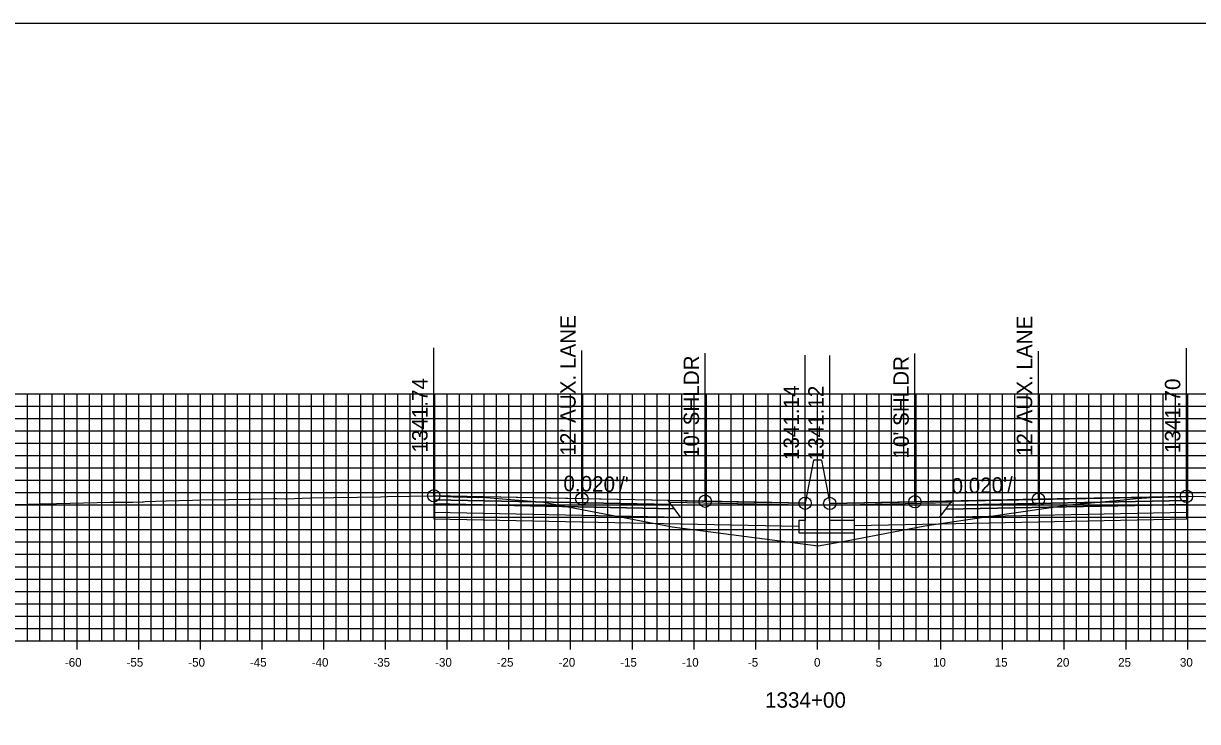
# Model space of a CAD drawing. Extents: x 674939 to 678919, y 750652 to 765176.
# Drawn here: x 678674.2 to 678769.3, y 752236 to 752292.6 of the extents above; entities that cross this region are included whole.
import ezdxf

# ---------------------------------------------------------------- set-up
doc = ezdxf.new("R2010")
doc.units = 0
for name, color, linetype in [('Level 10', 7, 'Continuous'), ('Level 17', 7, 'Continuous'), ('Level 18', 7, 'Continuous'), ('Level 19', 7, 'Continuous'), ('Level 20', 7, 'Continuous'), ('Level 22', 7, 'Continuous'), ('Level 23', 7, 'Continuous'), ('Level 4', 7, 'Continuous'), ('Level 8', 7, 'Continuous'), ('Level 9', 7, 'Continuous')]:
    doc.layers.add(name, color=color, linetype=linetype)

msp = doc.modelspace()

# ---------------------------------------------------------------- linework, layer by layer
at = {"layer": 'Level 10'}
msp.add_lwpolyline([(678672.531, 752253.551), (678675.554, 752253.645), (678675.766, 752253.654), (678681.278, 752253.765), (678682.166, 752253.78), (678683.055, 752253.783), (678683.837, 752253.81), (678683.911, 752253.813), (678684.059, 752253.818), (678685.766, 752253.877), (678687.899, 752253.938), (678688.5, 752253.954), (678690.811, 752254.005), (678692.41, 752254.013), (678692.678, 752254.016), (678694.455, 752254.071), (678694.701, 752254.072), (678695.411, 752254.045), (678695.433, 752254.044), (678695.545, 752254.051), (678696.789, 752254.106), (678697.46, 752254.118), (678703.144, 752254.221), (678703.705, 752254.23), (678707.434, 752254.291), (678707.439, 752254.291), (678707.439, 752254.291), (678707.596, 752254.282), (678709.011, 752254.217), (678709.236, 752254.209), (678711.012, 752254.151), (678711.061, 752254.158), (678711.327, 752254.172), (678714.673, 752253.901), (678716.343, 752253.769), (678726.221, 752251.877), (678726.766, 752251.773), (678728.422, 752251.554), (678738.584, 752250.236), (678740.891, 752250.654), (678747.221, 752251.855), (678750.519, 752252.342), (678758.931, 752253.547), (678763.365, 752253.968), (678764.349, 752254.075), (678766.054, 752254.169), (678766.447, 752254.186), (678767.787, 752254.206), (678767.981, 752254.208), (678768.358, 752254.244), (678768.433, 752254.248), (678768.559, 752254.26), (678768.614, 752254.263), (678772.3, 752254.185)], dxfattribs=at)
at = {"layer": 'Level 17'}
for points in [[(678738.203, 752257.189), (678737.533, 752253.689)], [(678738.863, 752257.17), (678738.863, 752257.189), (678738.203, 752257.189), (678738.203, 752257.189)], [(678738.863, 752257.17), (678739.533, 752253.67)], [(678737.533, 752253.689), (678737.533, 752252.295), (678737.033, 752252.295), (678737.033, 752251.295), (678741.533, 752251.295), (678741.533, 752252.295), (678739.533, 752252.295), (678739.533, 752253.67)]]:
    msp.add_lwpolyline(points, dxfattribs=at)
at = {"layer": 'Level 18'}
for points in [[(678737.533, 752253.689), (678729.439, 752253.851), (678719.439, 752254.051), (678707.439, 752254.291)], [(678768.433, 752254.248), (678756.433, 752254.008), (678746.433, 752253.808), (678739.533, 752253.67)]]:
    msp.add_lwpolyline(points, dxfattribs=at)
for points in [[(678707.439, 752254.291), (678707.439, 752253.961), (678726.689, 752253.576), (678726.439, 752253.911)], [(678726.439, 752253.911), (678737.533, 752253.689), (678737.537, 752253.532), (678726.558, 752253.751)], [(678749.314, 752253.709), (678739.533, 752253.513), (678739.533, 752253.67), (678749.433, 752253.868)], [(678768.433, 752254.248), (678768.433, 752253.918), (678749.183, 752253.533), (678749.433, 752253.868)]]:
    msp.add_lwpolyline(points, close=True, dxfattribs=at)
at = {"layer": 'Level 19'}
for points in [[(678707.439, 752253.961), (678707.439, 752253.631), (678726.939, 752253.241), (678726.689, 752253.576)], [(678768.433, 752253.918), (678768.433, 752253.588), (678748.933, 752253.198), (678749.183, 752253.533)], [(678707.439, 752253.631), (678707.439, 752252.971), (678727.439, 752252.571), (678726.939, 752253.241)], [(678768.433, 752253.588), (678768.433, 752252.928), (678748.433, 752252.528), (678748.933, 752253.198)]]:
    msp.add_lwpolyline(points, close=True, dxfattribs=at)
for points in [[(678707.439, 752252.971), (678707.439, 752252.431), (678727.439, 752252.031), (678737.033, 752251.839)], [(678768.433, 752252.928), (678768.433, 752252.388), (678748.433, 752251.988), (678741.533, 752251.85)]]:
    msp.add_lwpolyline(points, dxfattribs=at)
at = {"layer": 'Level 20'}
for p, q in [((678638.533, 752262.551), (678838.533, 752262.551)), ((678674.533, 752242.551), (678674.533, 752262.551)), ((678675.533, 752242.551), (678675.533, 752262.551)), ((678676.533, 752242.551), (678676.533, 752262.551)), ((678677.533, 752242.551), (678677.533, 752262.551)), ((678678.533, 752242.551), (678678.533, 752262.551)), ((678679.533, 752242.551), (678679.533, 752262.551)), ((678680.533, 752242.551), (678680.533, 752262.551)), ((678681.533, 752242.551), (678681.533, 752262.551)), ((678682.533, 752242.551), (678682.533, 752262.551)), ((678683.533, 752242.551), (678683.533, 752262.551)), ((678684.533, 752242.551), (678684.533, 752262.551)), ((678685.533, 752242.551), (678685.533, 752262.551)), ((678686.533, 752242.551), (678686.533, 752262.551)), ((678687.533, 752242.551), (678687.533, 752262.551)), ((678688.533, 752242.551), (678688.533, 752262.551)), ((678689.533, 752242.551), (678689.533, 752262.551)), ((678690.533, 752242.551), (678690.533, 752262.551)), ((678691.533, 752242.551), (678691.533, 752262.551)), ((678692.533, 752242.551), (678692.533, 752262.551)), ((678693.533, 752242.551), (678693.533, 752262.551)), ((678694.533, 752242.551), (678694.533, 752262.551)), ((678695.533, 752242.551), (678695.533, 752262.551)), ((678696.533, 752242.551), (678696.533, 752262.551)), ((678697.533, 752242.551), (678697.533, 752262.551)), ((678698.533, 752242.551), (678698.533, 752262.551)), ((678699.533, 752242.551), (678699.533, 752262.551)), ((678700.533, 752242.551), (678700.533, 752262.551)), ((678701.533, 752242.551), (678701.533, 752262.551)), ((678702.533, 752242.551), (678702.533, 752262.551)), ((678703.533, 752242.551), (678703.533, 752262.551)), ((678704.533, 752242.551), (678704.533, 752262.551)), ((678705.533, 752242.551), (678705.533, 752262.551)), ((678706.533, 752242.551), (678706.533, 752262.551)), ((678707.533, 752242.551), (678707.533, 752262.551)), ((678708.533, 752242.551), (678708.533, 752262.551)), ((678709.533, 752242.551), (678709.533, 752262.551)), ((678710.533, 752242.551), (678710.533, 752262.551)), ((678711.533, 752242.551), (678711.533, 752262.551)), ((678712.533, 752242.551), (678712.533, 752262.551)), ((678713.533, 752242.551), (678713.533, 752262.551)), ((678714.533, 752242.551), (678714.533, 752262.551)), ((678715.533, 752242.551), (678715.533, 752262.551)), ((678716.533, 752242.551), (678716.533, 752262.551)), ((678717.533, 752242.551), (678717.533, 752262.551)), ((678718.533, 752242.551), (678718.533, 752262.551)), ((678719.533, 752242.551), (678719.533, 752262.551)), ((678720.533, 752242.551), (678720.533, 752262.551)), ((678721.533, 752242.551), (678721.533, 752262.551)), ((678722.533, 752242.551), (678722.533, 752262.551)), ((678723.533, 752242.551), (678723.533, 752262.551)), ((678724.533, 752242.551), (678724.533, 752262.551)), ((678725.533, 752242.551), (678725.533, 752262.551)), ((678726.533, 752242.551), (678726.533, 752262.551)), ((678727.533, 752242.551), (678727.533, 752262.551)), ((678728.533, 752242.551), (678728.533, 752262.551)), ((678729.533, 752242.551), (678729.533, 752262.551)), ((678730.533, 752242.551), (678730.533, 752262.551)), ((678731.533, 752242.551), (678731.533, 752262.551)), ((678732.533, 752242.551), (678732.533, 752262.551)), ((678733.533, 752242.551), (678733.533, 752262.551)), ((678734.533, 752242.551), (678734.533, 752262.551)), ((678735.533, 752242.551), (678735.533, 752262.551)), ((678736.533, 752242.551), (678736.533, 752262.551)), ((678737.533, 752242.551), (678737.533, 752262.551)), ((678738.533, 752242.551), (678738.533, 752262.551)), ((678739.533, 752242.551), (678739.533, 752262.551)), ((678740.533, 752242.551), (678740.533, 752262.551)), ((678741.533, 752242.551), (678741.533, 752262.551)), ((678742.533, 752242.551), (678742.533, 752262.551)), ((678743.533, 752242.551), (678743.533, 752262.551)), ((678744.533, 752242.551), (678744.533, 752262.551)), ((678745.533, 752242.551), (678745.533, 752262.551)), ((678746.533, 752242.551), (678746.533, 752262.551)), ((678747.533, 752242.551), (678747.533, 752262.551)), ((678748.533, 752242.551), (678748.533, 752262.551)), ((678749.533, 752242.551), (678749.533, 752262.551)), ((678750.533, 752242.551), (678750.533, 752262.551)), ((678751.533, 752242.551), (678751.533, 752262.551)), ((678752.533, 752242.551), (678752.533, 752262.551)), ((678753.533, 752242.551), (678753.533, 752262.551)), ((678754.533, 752242.551), (678754.533, 752262.551)), ((678755.533, 752242.551), (678755.533, 752262.551)), ((678756.533, 752242.551), (678756.533, 752262.551)), ((678757.533, 752242.551), (678757.533, 752262.551)), ((678758.533, 752242.551), (678758.533, 752262.551)), ((678759.533, 752242.551), (678759.533, 752262.551)), ((678760.533, 752242.551), (678760.533, 752262.551)), ((678761.533, 752242.551), (678761.533, 752262.551)), ((678762.533, 752242.551), (678762.533, 752262.551)), ((678763.533, 752242.551), (678763.533, 752262.551)), ((678764.533, 752242.551), (678764.533, 752262.551)), ((678765.533, 752242.551), (678765.533, 752262.551)), ((678766.533, 752242.551), (678766.533, 752262.551)), ((678767.533, 752242.551), (678767.533, 752262.551)), ((678768.533, 752242.551), (678768.533, 752262.551)), ((678638.533, 752261.551), (678838.533, 752261.551)), ((678638.533, 752260.551), (678838.533, 752260.551)), ((678638.533, 752259.551), (678838.533, 752259.551)), ((678638.533, 752258.551), (678838.533, 752258.551)), ((678638.533, 752257.551), (678838.533, 752257.551)), ((678638.533, 752256.551), (678838.533, 752256.551)), ((678638.533, 752255.551), (678838.533, 752255.551)), ((678638.533, 752254.551), (678838.533, 752254.551)), ((678638.533, 752253.551), (678838.533, 752253.551)), ((678638.533, 752252.551), (678838.533, 752252.551)), ((678638.533, 752251.551), (678838.533, 752251.551)), ((678638.533, 752250.551), (678838.533, 752250.551)), ((678638.533, 752249.551), (678838.533, 752249.551)), ((678638.533, 752248.551), (678838.533, 752248.551)), ((678638.533, 752247.551), (678838.533, 752247.551)), ((678638.533, 752246.551), (678838.533, 752246.551)), ((678638.533, 752245.551), (678838.533, 752245.551)), ((678638.533, 752244.551), (678838.533, 752244.551)), ((678638.533, 752243.551), (678838.533, 752243.551)), ((678638.533, 752242.551), (678838.533, 752242.551))]:
    msp.add_line(p, q, dxfattribs=at)
at = {"layer": 'Level 23'}
for p, q in [((678707.439, 752254.291), (678707.439, 752266.291)), ((678768.433, 752254.248), (678768.433, 752266.248)), ((678719.439, 752254.051), (678719.439, 752266.051)), ((678729.439, 752253.851), (678729.439, 752265.851)), ((678737.533, 752253.689), (678737.533, 752265.689)), ((678739.533, 752253.67), (678739.533, 752265.67)), ((678746.433, 752253.808), (678746.433, 752265.808)), ((678756.433, 752254.008), (678756.433, 752266.008))]:
    msp.add_line(p, q, dxfattribs=at)
at = {"layer": 'Level 4'}
msp.add_lwpolyline([(678578.533, 752072.551), (678918.533, 752072.551), (678918.533, 752292.551), (678578.533, 752292.551)], close=True, dxfattribs=at)
for centre in [(678707.439, 752254.291), (678719.439, 752254.051), (678729.439, 752253.851), (678737.533, 752253.689), (678739.533, 752253.67), (678746.433, 752253.808), (678756.433, 752254.008), (678768.433, 752254.248)]:
    msp.add_circle(centre, 0.5, dxfattribs=at)
at = {"layer": 'Level 8'}
for p, q in [((678638.533, 752242.551), (678838.533, 752242.551)), ((678678.533, 752241.851), (678678.533, 752243.251)), ((678683.533, 752241.851), (678683.533, 752243.251)), ((678688.533, 752241.851), (678688.533, 752243.251)), ((678693.533, 752241.851), (678693.533, 752243.251)), ((678698.533, 752241.851), (678698.533, 752243.251)), ((678703.533, 752241.851), (678703.533, 752243.251)), ((678708.533, 752241.851), (678708.533, 752243.251)), ((678713.533, 752241.851), (678713.533, 752243.251)), ((678718.533, 752241.851), (678718.533, 752243.251)), ((678723.533, 752241.851), (678723.533, 752243.251)), ((678728.533, 752241.851), (678728.533, 752243.251)), ((678733.533, 752241.851), (678733.533, 752243.251)), ((678738.533, 752241.851), (678738.533, 752243.251)), ((678743.533, 752241.851), (678743.533, 752243.251)), ((678748.533, 752241.851), (678748.533, 752243.251)), ((678753.533, 752241.851), (678753.533, 752243.251)), ((678758.533, 752241.851), (678758.533, 752243.251)), ((678763.533, 752241.851), (678763.533, 752243.251)), ((678768.533, 752241.851), (678768.533, 752243.251))]:
    msp.add_line(p, q, dxfattribs=at)

# ---------------------------------------------------------------- texts
at = {"layer": 'Level 22'}
for rotation, p in [(358.85424, (678717.936, 752254.681)), (1.14576, (678749.409, 752254.468))]:
    msp.add_text("0.020'/'", height=1.25, rotation=rotation, dxfattribs=at).set_placement(p)
at = {"layer": 'Level 23'}
for s, p in [("12' AUX. LANE", (678718.939, 752257.551)), ("12' AUX. LANE", (678755.933, 752257.508)), ("10' SHLDR", (678728.939, 752257.351)), ("10' SHLDR", (678745.933, 752257.308)), ('1341.74', (678706.939, 752257.791)), ('1341.70', (678767.933, 752257.748)), ('1341.14', (678737.033, 752257.189)), ('1341.12', (678739.033, 752257.17))]:
    msp.add_text(s, height=1.25, rotation=90, dxfattribs=at).set_placement(p)
at = {"layer": 'Level 9'}
for s, height, p in [('-60', 0.7, (678677.552, 752240.451)), ('-55', 0.7, (678682.546, 752240.451)), ('-50', 0.7, (678687.552, 752240.451)), ('-45', 0.7, (678692.546, 752240.451)), ('-40', 0.7, (678697.552, 752240.451)), ('-35', 0.7, (678702.546, 752240.451)), ('-30', 0.7, (678707.552, 752240.451)), ('-25', 0.7, (678712.546, 752240.451)), ('-20', 0.7, (678717.552, 752240.451)), ('-15', 0.7, (678722.546, 752240.451)), ('-10', 0.7, (678727.552, 752240.451)), ('-5', 0.7, (678732.896, 752240.451)), ('0', 0.7, (678738.252, 752240.451)), ('5', 0.7, (678743.246, 752240.451)), ('10', 0.7, (678747.902, 752240.451)), ('15', 0.7, (678752.896, 752240.451)), ('20', 0.7, (678757.902, 752240.451)), ('25', 0.7, (678762.896, 752240.451)), ('30', 0.7, (678767.902, 752240.451)), ('1334+00', 1.25, (678734.281, 752237.126))]:
    msp.add_text(s, height=height, dxfattribs=at).set_placement(p)

doc.saveas('drawing.dxf')
